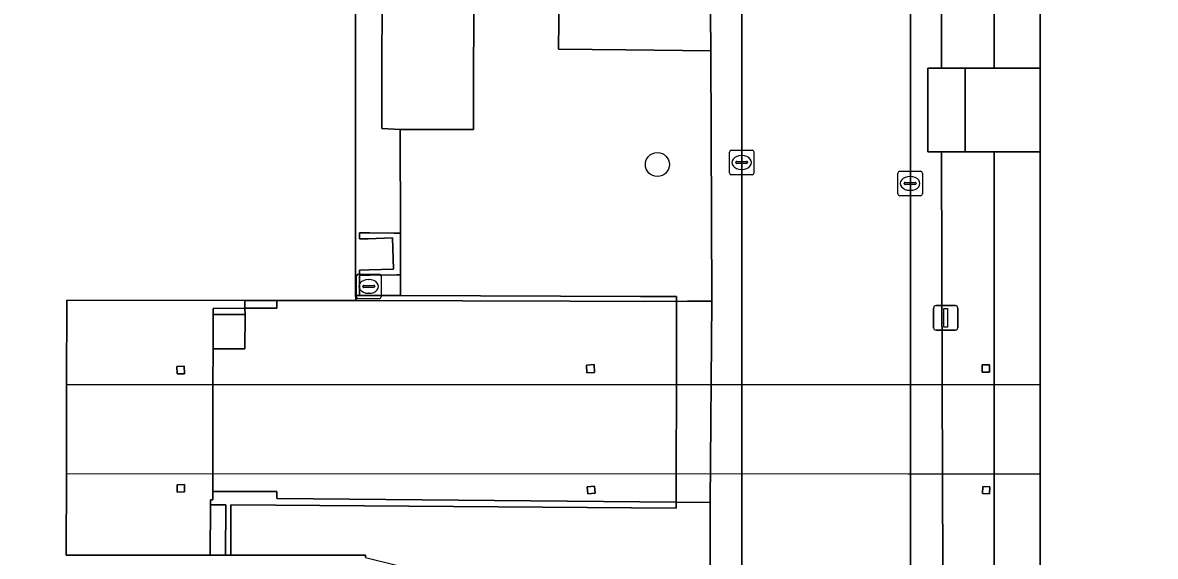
# Model space of a CAD drawing. Extents: x 161477 to 163040, y 383680 to 384871.
# Drawn here: x 161889.61 to 161935.8, y 384306.66 to 384328.42 of the extents above; entities that cross this region are included whole.
import ezdxf

# ---------------------------------------------------------------- set-up
doc = ezdxf.new("R2010")
doc.units = 0
for name, color, linetype in [('IMGEO_Boom', 7, 'Continuous'), ('IMGEO_Dek', 7, 'Continuous'), ('IMGEO_Groenvoorziening', 7, 'Continuous'), ('IMGEO_Kolk', 7, 'Continuous'), ('IMGEO_Lichtmast', 7, 'Continuous'), ('IMGEO_Muur', 7, 'Continuous'), ('IMGEO_Pand', 7, 'Continuous'), ('IMGEO_Pijler', 7, 'Continuous'), ('IMGEO_Rijbaan_lokaal_open', 7, 'Continuous'), ('IMGEO_Terreindeel_onvherhard', 7, 'Continuous'), ('IMGEO_Voetpad_gesloten', 7, 'Continuous'), ('IMGEO_Voetpad_op_trap', 7, 'Continuous'), ('IMGEO_Voetpad_open', 7, 'Continuous')]:
    doc.layers.add(name, color=color, linetype=linetype)

msp = doc.modelspace()

# ---------------------------------------------------------------- linework, layer by layer
at = {"layer": 'IMGEO_Boom'}
msp.add_circle((161915.49, 384322.63), 0.489, dxfattribs=at)
at = {"layer": 'IMGEO_Dek'}
msp.add_lwpolyline([(161931.1, 384313.648), (161927.451, 384313.649), (161925.727, 384313.649), (161891.396, 384313.656), (161891.391, 384310.03), (161925.718, 384310.027), (161927.454, 384310.027), (161931.1, 384310.027)], close=True, dxfattribs=at)
at = {"layer": 'IMGEO_Groenvoorziening'}
for points in [[(161929.234, 384341.894), (161928.04, 384341.894), (161927.106, 384341.894), (161927.072, 384326.641), (161927.072, 384326.564), (161928.04, 384326.564), (161929.224, 384326.564), (161929.224, 384326.739)], [(161917.667, 384327.268), (161914.199, 384327.308), (161911.464, 384327.34), (161911.494, 384330.762), (161909.469, 384330.762), (161909.347, 384330.762), (161909.347, 384330.814), (161908.003, 384330.809), (161907.993, 384324.063), (161904.998, 384324.053), (161905.011, 384319.832), (161905.016, 384318.134), (161905.019, 384317.285), (161914.803, 384317.254), (161916.273, 384317.249), (161916.272, 384317.049), (161916.713, 384317.056), (161917.713, 384317.061)], [(161929.23, 384313.648), (161929.226, 384323.153), (161928.04, 384323.153), (161927.082, 384323.153), (161927.11, 384313.649), (161927.12, 384310.027), (161927.144, 384301.835), (161927.144, 384301.74), (161928.04, 384301.74), (161929.235, 384301.74), (161929.235, 384301.989), (161929.232, 384310.027)], [(161928.738, 384314.164), (161928.74, 384314.464), (161929.04, 384314.462), (161929.038, 384314.162)], [(161929.055, 384309.495), (161929.042, 384309.201), (161928.748, 384309.214), (161928.761, 384309.508)]]:
    msp.add_lwpolyline(points, close=True, dxfattribs=at)
msp.add_lwpolyline([(161904.274, 384331.75), (161904.259, 384324.097), (161904.998, 384324.053), (161907.993, 384324.063), (161908.003, 384330.809)], dxfattribs=at)
at = {"layer": 'IMGEO_Kolk'}
for p, q in [((161918.43, 384322.289), (161918.43, 384323.141)), ((161918.505, 384323.215), (161919.357, 384323.215)), ((161918.918, 384322.995), (161918.943, 384322.995)), ((161919.431, 384323.141), (161919.431, 384322.289)), ((161918.689, 384322.709), (161918.689, 384322.721)), ((161919.127, 384322.672), (161918.729, 384322.672)), ((161918.732, 384322.758), (161919.13, 384322.758)), ((161919.173, 384322.721), (161919.173, 384322.709)), ((161919.357, 384322.215), (161918.505, 384322.215)), ((161918.941, 384322.435), (161918.916, 384322.435)), ((161925.298, 384321.433), (161925.298, 384322.285)), ((161925.373, 384322.359), (161926.225, 384322.359)), ((161925.786, 384322.139), (161925.811, 384322.139)), ((161926.299, 384322.285), (161926.299, 384321.433)), ((161925.557, 384321.853), (161925.557, 384321.865)), ((161925.995, 384321.816), (161925.597, 384321.816)), ((161925.6, 384321.902), (161925.998, 384321.902)), ((161925.809, 384321.579), (161925.784, 384321.579)), ((161926.041, 384321.865), (161926.041, 384321.853)), ((161926.225, 384321.359), (161925.373, 384321.359)), ((161903.219, 384317.236), (161903.219, 384318.088)), ((161903.294, 384318.162), (161904.146, 384318.162)), ((161903.707, 384317.942), (161903.732, 384317.942)), ((161904.22, 384318.088), (161904.22, 384317.236)), ((161903.478, 384317.656), (161903.478, 384317.668)), ((161903.916, 384317.619), (161903.518, 384317.619)), ((161903.521, 384317.705), (161903.919, 384317.705)), ((161903.73, 384317.382), (161903.705, 384317.382)), ((161903.962, 384317.668), (161903.962, 384317.656)), ((161904.146, 384317.162), (161903.294, 384317.162))]:
    msp.add_line(p, q, dxfattribs=at)
for points in [[(161918.43, 384322.289), (161918.43, 384323.141)], [(161918.505, 384323.215), (161919.357, 384323.215)], [(161919.431, 384323.141), (161919.431, 384322.289)], [(161919.357, 384322.215), (161918.505, 384322.215)], [(161925.298, 384321.433), (161925.298, 384322.285)], [(161925.373, 384322.359), (161926.225, 384322.359)], [(161926.299, 384322.285), (161926.299, 384321.433)], [(161926.225, 384321.359), (161925.373, 384321.359)], [(161903.219, 384317.236), (161903.219, 384318.088)], [(161903.294, 384318.162), (161904.146, 384318.162)], [(161904.22, 384318.088), (161904.22, 384317.236)], [(161904.146, 384317.162), (161903.294, 384317.162)]]:
    msp.add_lwpolyline(points, dxfattribs=at)
for centre, radius, start, end in [((161918.507, 384323.139), 0.0765, 91.552, 178.448), ((161918.507, 384323.139), 0.0765, 91.552, 178.448), ((161919.355, 384323.139), 0.0765, 1.552, 88.448), ((161919.355, 384323.139), 0.0765, 1.552, 88.448), ((161918.729, 384322.718), 0.0403, 85.8775, 175.7526), ((161918.726, 384322.708), 0.0366, 178.938, 274.7102), ((161919.13, 384322.715), 0.043, 264.8664, 352.4533), ((161919.134, 384322.72), 0.0386, 1.7309, 96.639), ((161918.507, 384322.291), 0.0765, 181.552, 268.448), ((161918.507, 384322.291), 0.0765, 181.552, 268.448), ((161919.355, 384322.291), 0.0765, 271.552, 358.448), ((161919.355, 384322.291), 0.0765, 271.552, 358.448), ((161925.375, 384322.283), 0.0765, 91.552, 178.448), ((161925.375, 384322.283), 0.0765, 91.552, 178.448), ((161926.223, 384322.283), 0.0765, 1.552, 88.448), ((161926.223, 384322.283), 0.0765, 1.552, 88.448), ((161925.597, 384321.862), 0.0403, 85.8775, 175.7526), ((161925.594, 384321.852), 0.0366, 178.938, 274.7102), ((161925.998, 384321.859), 0.043, 264.8664, 352.4533), ((161926.002, 384321.864), 0.0386, 1.7309, 96.639), ((161925.375, 384321.435), 0.0765, 181.552, 268.448), ((161925.375, 384321.435), 0.0765, 181.552, 268.448), ((161926.223, 384321.435), 0.0765, 271.552, 358.448), ((161926.223, 384321.435), 0.0765, 271.552, 358.448), ((161903.296, 384318.086), 0.0765, 91.552, 178.448), ((161903.296, 384318.086), 0.0765, 91.552, 178.448), ((161904.144, 384318.086), 0.0765, 1.552, 88.448), ((161904.144, 384318.086), 0.0765, 1.552, 88.448), ((161903.518, 384317.665), 0.0403, 85.8775, 175.7526), ((161903.515, 384317.655), 0.0366, 178.938, 274.7102), ((161903.919, 384317.662), 0.043, 264.8664, 352.4533), ((161903.923, 384317.667), 0.0386, 1.7309, 96.639), ((161903.296, 384317.238), 0.0765, 181.552, 268.448), ((161903.296, 384317.238), 0.0765, 181.552, 268.448), ((161904.144, 384317.238), 0.0765, 271.552, 358.448), ((161904.144, 384317.238), 0.0765, 271.552, 358.448)]:
    msp.add_arc(centre, radius, start, end, dxfattribs=at)
for centre, major_axis, ratio, start_param, end_param in [((161918.917, 384322.715), (-0.387, 0.002), 0.722429, 4.712389, 7.853982), ((161918.942, 384322.715), (-0.39, 0.002), 0.717154, 1.570796, 4.712389), ((161925.785, 384321.859), (-0.387, 0.002), 0.722429, 4.712389, 7.853982), ((161925.81, 384321.859), (-0.39, 0.002), 0.717154, 1.570796, 4.712389), ((161903.706, 384317.662), (-0.387, 0.002), 0.722429, 4.712389, 7.853982), ((161903.731, 384317.662), (-0.39, 0.002), 0.717154, 1.570796, 4.712389)]:
    msp.add_ellipse(centre, major_axis=major_axis, ratio=ratio, start_param=start_param, end_param=end_param, dxfattribs=at)
at = {"layer": 'IMGEO_Lichtmast'}
for p, q in [((161926.755, 384315.98), (161926.755, 384316.78)), ((161926.755, 384316.78), (161926.755, 384315.98)), ((161926.855, 384316.88), (161927.645, 384316.88)), ((161927.645, 384316.88), (161926.855, 384316.88)), ((161927.745, 384316.78), (161927.745, 384315.98)), ((161927.745, 384315.98), (161927.745, 384316.78)), ((161927.645, 384315.88), (161926.855, 384315.88)), ((161926.855, 384315.88), (161927.645, 384315.88))]:
    msp.add_line(p, q, dxfattribs=at)
msp.add_lwpolyline([(161927.175, 384316.755), (161927.325, 384316.755), (161927.325, 384316.005), (161927.175, 384316.005), (161927.175, 384316.755)], dxfattribs=at)
for centre, start, end in [((161926.855, 384316.78), 90, 180), ((161926.855, 384316.78), 90, 180), ((161927.645, 384316.78), 0, 90), ((161927.645, 384316.78), 360, 90), ((161926.855, 384315.98), 180, 270), ((161926.855, 384315.98), 180, 270), ((161927.645, 384315.98), 270, 0), ((161927.645, 384315.98), 270, 0)]:
    msp.add_arc(centre, 0.1, start, end, dxfattribs=at)
at = {"layer": 'IMGEO_Muur'}
for points in [[(161905.011, 384319.832), (161904.749, 384319.834), (161903.755, 384319.841), (161903.341, 384319.844), (161903.34, 384319.597), (161903.696, 384319.608), (161904.695, 384319.637), (161904.733, 384318.369), (161903.734, 384318.34), (161903.34, 384318.328), (161903.34, 384318.108), (161903.778, 384318.115), (161904.869, 384318.131), (161905.016, 384318.134)], [(161899.972, 384317.088), (161898.668, 384317.09), (161898.671, 384316.77), (161899.972, 384316.778)], [(161914.803, 384317.254), (161905.019, 384317.285), (161903.339, 384317.29), (161903.179, 384317.291), (161903.202, 384317.083), (161916.272, 384317.049), (161916.273, 384317.249)], [(161898.671, 384316.77), (161897.376, 384316.762), (161897.376, 384316.522), (161898.674, 384316.52)], [(161916.255, 384308.862), (161899.974, 384309.016), (161899.974, 384309.077), (161899.973, 384309.306), (161897.363, 384309.296), (161897.365, 384309.128), (161897.366, 384308.957), (161897.266, 384308.955), (161897.269, 384308.755), (161897.885, 384308.763), (161897.882, 384306.702), (161898.092, 384306.702), (161898.095, 384308.763), (161916.253, 384308.622)]]:
    msp.add_lwpolyline(points, close=True, dxfattribs=at)
at = {"layer": 'IMGEO_Pand'}
for points in [[(161891.401, 384317.101), (161898.668, 384317.09), (161899.972, 384317.088), (161903.202, 384317.083), (161903.179, 384317.291), (161903.197, 384362.373), (161889.796, 384362.352), (161886.291, 384362.347), (161884.184, 384362.394), (161883.804, 384362.395), (161883.484, 384362.395), (161883.483, 384361.434), (161883.48, 384358.385), (161883, 384358.385), (161883.001, 384358.885), (161881.555, 384359.309), (161881.335, 384358.56), (161880.042, 384358.658), (161877.279, 384358.612)], [(161948.675, 384353.629), (161933.893, 384353.637), (161931.099, 384353.639), (161931.099, 384345.216), (161931.099, 384341.894), (161931.1, 384326.564), (161931.1, 384323.153), (161931.1, 384313.648), (161931.1, 384310.027), (161931.1, 384301.74), (161931.1, 384298.415), (161931.101, 384283.206), (161931.101, 384279.802), (161931.101, 384277.055), (161931.101, 384273.532), (161931.102, 384257.437), (161931.102, 384256.645), (161931.102, 384250)], [(161903.592, 384306.612), (161903.592, 384306.701), (161898.092, 384306.702), (161897.882, 384306.702), (161897.259, 384306.702), (161891.386, 384306.702), (161891.391, 384310.03), (161891.396, 384313.656), (161891.401, 384317.101)]]:
    msp.add_lwpolyline(points, dxfattribs=at)
at = {"layer": 'IMGEO_Pijler'}
for points in [[(161896.195, 384314.407), (161895.891, 384314.396), (161895.902, 384314.092), (161896.206, 384314.103)], [(161912.915, 384314.473), (161912.596, 384314.457), (161912.612, 384314.138), (161912.931, 384314.154)], [(161929.04, 384314.462), (161928.74, 384314.464), (161928.738, 384314.164), (161929.038, 384314.162)], [(161896.203, 384309.581), (161895.907, 384309.575), (161895.913, 384309.279), (161896.209, 384309.285)], [(161912.921, 384309.515), (161912.634, 384309.488), (161912.661, 384309.201), (161912.948, 384309.228)], [(161929.055, 384309.495), (161928.761, 384309.508), (161928.748, 384309.214), (161929.042, 384309.201)]]:
    msp.add_lwpolyline(points, close=True, dxfattribs=at)
at = {"layer": 'IMGEO_Rijbaan_lokaal_open'}
msp.add_lwpolyline([(161925.81, 384368.885), (161918.941, 384368.88), (161918.941, 384313.65), (161918.941, 384310.028), (161918.941, 384307.313), (161918.826, 384264.809), (161918.844, 384259.31), (161925.81, 384259.31), (161925.81, 384310.027), (161925.81, 384313.649)], close=True, dxfattribs=at)
at = {"layer": 'IMGEO_Terreindeel_onvherhard'}
msp.add_lwpolyline([(161903.197, 384362.373), (161903.179, 384317.291), (161903.339, 384317.29), (161903.34, 384318.108), (161903.34, 384318.328), (161903.734, 384318.34), (161904.733, 384318.369), (161904.695, 384319.637), (161903.696, 384319.608), (161903.34, 384319.597), (161903.341, 384319.844), (161903.755, 384319.841), (161904.749, 384319.834), (161905.011, 384319.832), (161904.998, 384324.053), (161904.259, 384324.097), (161904.274, 384331.75)], dxfattribs=at)
for points in [[(161931.1, 384310.027), (161931.1, 384313.648), (161931.1, 384323.153), (161929.226, 384323.153), (161929.23, 384313.648), (161929.232, 384310.027), (161929.235, 384301.989), (161929.235, 384301.74), (161931.1, 384301.74)], [(161905.016, 384318.134), (161904.869, 384318.131), (161903.778, 384318.115), (161903.34, 384318.108), (161903.339, 384317.29), (161905.019, 384317.285)]]:
    msp.add_lwpolyline(points, close=True, dxfattribs=at)
at = {"layer": 'IMGEO_Voetpad_gesloten'}
msp.add_lwpolyline([(161931.1, 384313.648), (161927.451, 384313.649), (161925.727, 384313.649), (161891.396, 384313.656), (161891.391, 384310.03), (161925.718, 384310.027), (161927.454, 384310.027), (161931.1, 384310.027)], close=True, dxfattribs=at)
at = {"layer": 'IMGEO_Voetpad_op_trap'}
msp.add_lwpolyline([(161928.04, 384326.564), (161927.072, 384326.564), (161926.514, 384326.564), (161926.514, 384323.153), (161927.082, 384323.153), (161928.04, 384323.153)], close=True, dxfattribs=at)
at = {"layer": 'IMGEO_Voetpad_open'}
for points in [[(161911.082, 384360.002), (161911.018, 384360.615), (161911.018, 384360.765), (161910.979, 384369.999), (161909.452, 384369.981), (161909.484, 384361.092), (161909.469, 384331.127), (161909.469, 384330.762), (161911.494, 384330.762), (161911.464, 384327.34), (161914.199, 384327.308), (161917.667, 384327.268), (161917.66, 384328.779), (161915.876, 384328.799), (161914.736, 384328.812), (161914.216, 384328.818), (161914.218, 384328.968), (161914.214, 384330.921), (161914.212, 384332.796), (161910.985, 384332.815), (161911.023, 384339.557), (161911.083, 384339.557), (161911.083, 384340.046)], [(161918.941, 384368.88), (161917.658, 384368.879), (161917.69, 384360.768), (161917.66, 384328.779), (161917.667, 384327.268), (161917.713, 384317.061), (161917.637, 384308.849), (161917.625, 384303.135), (161917.608, 384294.923), (161917.605, 384293.323), (161917.549, 384266.259), (161917.556, 384264.803), (161918.826, 384264.809), (161918.941, 384307.313), (161918.941, 384310.028), (161918.941, 384313.65)], [(161931.099, 384341.894), (161929.234, 384341.894), (161929.224, 384326.739), (161929.224, 384326.564), (161931.1, 384326.564)], [(161931.1, 384326.564), (161929.224, 384326.564), (161928.04, 384326.564), (161928.04, 384323.153), (161929.226, 384323.153), (161931.1, 384323.153)], [(161897.357, 384313.655), (161897.373, 384315.122), (161897.373, 384315.276), (161897.376, 384316.522), (161897.376, 384316.762), (161898.671, 384316.77), (161898.668, 384317.09), (161891.401, 384317.101), (161891.396, 384313.656), (161891.391, 384310.03), (161891.386, 384306.702), (161897.259, 384306.702), (161897.269, 384308.755), (161897.266, 384308.955), (161897.366, 384308.957), (161897.365, 384309.128), (161897.363, 384309.296), (161897.364, 384310.03)], [(161916.272, 384317.049), (161903.202, 384317.083), (161899.972, 384317.088), (161899.972, 384316.778), (161898.671, 384316.77), (161898.674, 384316.52), (161898.673, 384315.12), (161897.373, 384315.122), (161897.357, 384313.655), (161897.364, 384310.03), (161897.363, 384309.296), (161899.973, 384309.306), (161899.974, 384309.077), (161899.974, 384309.016), (161916.255, 384308.862), (161916.257, 384310.028), (161916.265, 384313.651)], [(161917.713, 384317.061), (161916.713, 384317.056), (161916.272, 384317.049), (161916.265, 384313.651), (161916.257, 384310.028), (161916.255, 384308.862), (161917.637, 384308.849)], [(161898.674, 384316.52), (161897.376, 384316.522), (161897.373, 384315.276), (161897.373, 384315.122), (161898.673, 384315.12)], [(161895.902, 384314.092), (161895.891, 384314.396), (161896.195, 384314.407), (161896.206, 384314.103)], [(161912.596, 384314.457), (161912.915, 384314.473), (161912.931, 384314.154), (161912.612, 384314.138)], [(161895.907, 384309.575), (161896.203, 384309.581), (161896.209, 384309.285), (161895.913, 384309.279)], [(161912.921, 384309.515), (161912.948, 384309.228), (161912.661, 384309.201), (161912.634, 384309.488)], [(161897.885, 384308.763), (161897.269, 384308.755), (161897.259, 384306.702), (161897.882, 384306.702)], [(161917.637, 384308.849), (161916.255, 384308.862), (161916.253, 384308.622), (161898.095, 384308.763), (161898.092, 384306.702), (161903.592, 384306.701), (161903.592, 384306.612), (161915.906, 384303.561), (161917.625, 384303.135)]]:
    msp.add_lwpolyline(points, close=True, dxfattribs=at)
msp.add_lwpolyline([(161927.144, 384301.835), (161927.12, 384310.027), (161927.11, 384313.649), (161927.082, 384323.153), (161926.514, 384323.153), (161926.514, 384326.564), (161927.072, 384326.564), (161927.072, 384326.641), (161927.106, 384341.894), (161926.514, 384341.894), (161926.514, 384345.216), (161927.114, 384345.238), (161927.162, 384368.886), (161925.81, 384368.885), (161925.81, 384313.649), (161925.81, 384310.027), (161925.81, 384259.31)], dxfattribs=at)

doc.saveas('drawing.dxf')
